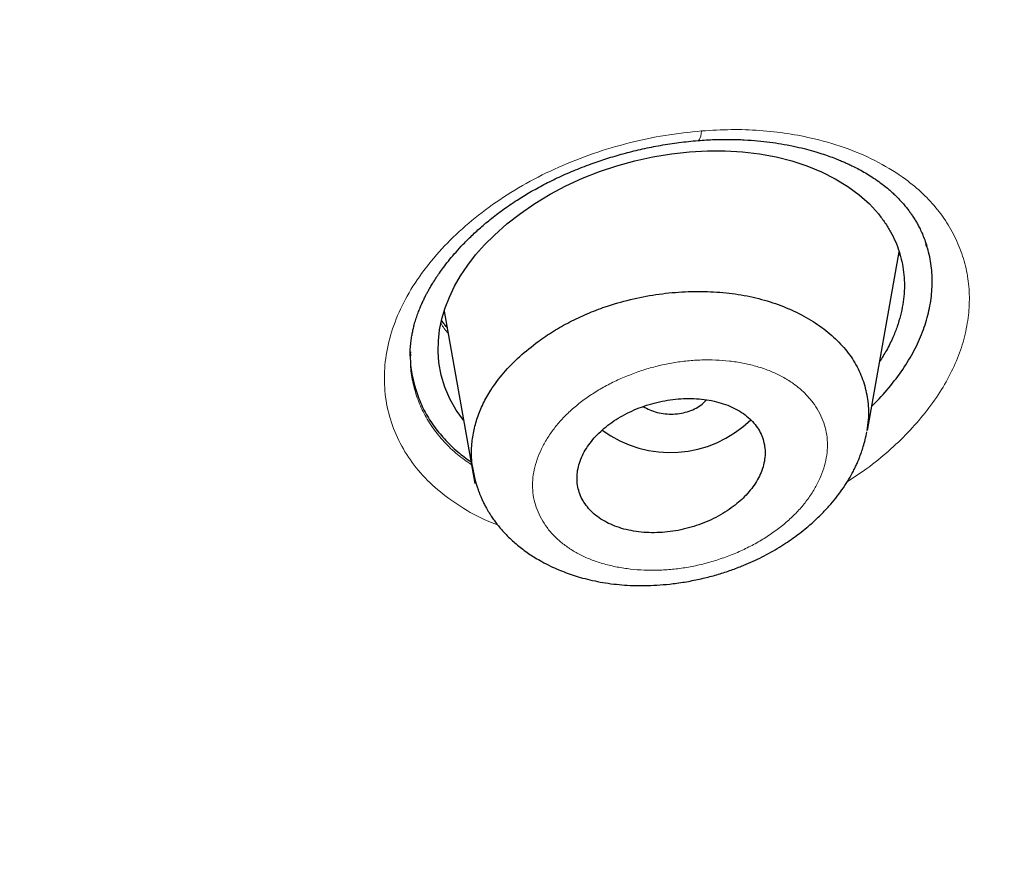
# Model space of a CAD drawing. Header units: millimetres. Extents: x 8 to 1023, y 12 to 832.
# Tile 778 of 968: x 675 to 685, y 765 to 773. Entities that reach past the tile are written whole.
import ezdxf

# ---------------------------------------------------------------- set-up
doc = ezdxf.new("R2010")
doc.units = ezdxf.units.MM

msp = doc.modelspace()

# ---------------------------------------------------------------- linework, layer by layer
at = {"color": 7, "linetype": 'Continuous', "lineweight": 30}
for p, q in [((683.4076, 768.9186), (683.7129, 770.6289)), ((679.3576, 770.0607), (679.652, 768.4117)), ((679.035, 769.6495), (679.035, 769.6331))]:
    msp.add_line(p, q, dxfattribs=at)
at = {"color": 8, "linetype": 'Continuous', "lineweight": 0}
msp.add_line((683.7177, 770.6111), (683.7056, 770.5881), dxfattribs=at)
at = {"color": 8, "linetype": 'Continuous', "lineweight": 0, "flags": 128}
msp.add_lwpolyline([(681.8221, 771.7877), (681.8184, 771.7613), (681.8138, 771.7389), (681.8083, 771.7209), (681.8021, 771.7076), (681.7952, 771.6992), (681.7877, 771.6959), (681.7875, 771.6959)], dxfattribs=at)
at = {"color": 7, "linetype": 'Continuous', "lineweight": 30, "flags": 128}
msp.add_lwpolyline([(679.5435, 769.0194), (679.4734, 769.1152), (679.4123, 769.2218), (679.3644, 769.3333), (679.3298, 769.4498), (679.3083, 769.5713), (679.3008, 769.6751), (679.3028, 769.7791), (679.3146, 769.8832), (679.3359, 769.9876), (679.3669, 770.0921), (679.4076, 770.1969), (679.4571, 770.3), (679.5156, 770.4015), (679.583, 770.5014), (679.6594, 770.5995), (679.7446, 770.6961), (679.8389, 770.7909), (679.9582, 770.8973), (680.0871, 770.9983), (680.2258, 771.0939), (680.3714, 771.1821), (680.523, 771.262), (680.6812, 771.3344), (680.8437, 771.3982), (681.0104, 771.4535), (681.1813, 771.5002), (681.3565, 771.5383), (681.5326, 771.5674), (681.7063, 771.5867), (681.8777, 771.5963), (682.0466, 771.5962), (682.2131, 771.5863), (682.3766, 771.5668), (682.5338, 771.538), (682.6849, 771.4998), (682.8297, 771.4522), (682.9683, 771.3954), (683.1, 771.3294), (683.2204, 771.2562), (683.3294, 771.1757), (683.4272, 771.0879), (683.5136, 770.993), (683.5136, 770.993)], dxfattribs=at)
at = {"color": 7, "linetype": 'Continuous', "lineweight": 30}
msp.add_arc((681.5234, 769.8129), 1.1042, 233.73096, 314.11447, dxfattribs=at)
for points, knots in [([(638.967, 820.409), (639.8247, 820.4012), (641.5402, 820.3856), (644.1084, 820.2599), (646.6668, 820.0603), (649.2108, 819.78), (651.7358, 819.4216), (654.237, 818.9853), (656.8472, 818.4433), (659.5552, 817.7808), (662.3461, 816.9821), (665.0768, 816.0819), (667.7409, 815.0835), (670.3318, 813.9898), (672.7239, 812.8604), (674.9244, 811.7126), (676.9423, 810.5616), (678.8893, 809.3489), (680.7616, 808.0765), (682.5549, 806.7462), (684.2661, 805.3611), (685.8927, 803.924), (687.4318, 802.4377), (688.8809, 800.9052), (690.2373, 799.3293), (691.4985, 797.7128), (692.6617, 796.0585), (693.7243, 794.3695), (694.7367, 792.5529), (695.6762, 790.6065), (696.5184, 788.5296), (697.2148, 786.4249), (697.7642, 784.2977), (698.1649, 782.1534), (698.4035, 780.0999), (698.5028, 778.1438), (698.4845, 776.2893), (698.3541, 774.4372), (698.1125, 772.5909), (697.7609, 770.7538), (697.2999, 768.9292), (696.7308, 767.1206), (696.0542, 765.3313), (695.2712, 763.5647), (694.3828, 761.8242), (693.3898, 760.1134), (692.2942, 758.4354), (691.0988, 756.7932), (689.7346, 755.1005), (688.1849, 753.3686), (686.4332, 751.6113), (684.5619, 749.919), (682.5727, 748.2985), (680.4789, 746.7468), (678.9941, 745.7797), (678.2516, 745.2961)], [0, 0, 0, 0, 0.017859, 0.035717, 0.053574, 0.07143, 0.089287, 0.107143, 0.125, 0.145832, 0.166666, 0.1875, 0.208333, 0.229166, 0.249999, 0.267856, 0.285713, 0.303571, 0.321429, 0.339287, 0.357144, 0.375001, 0.392858, 0.410715, 0.428572, 0.446429, 0.464286, 0.482143, 0.500002, 0.520835, 0.541668, 0.562501, 0.583334, 0.604167, 0.624999, 0.642856, 0.660713, 0.678571, 0.696428, 0.714286, 0.732144, 0.750003, 0.76786, 0.785718, 0.803575, 0.821433, 0.839289, 0.857146, 0.875003, 0.895835, 0.916668, 0.9375, 0.958333, 0.979167, 1, 1, 1, 1]), ([(638.9669, 735.1093), (639.5741, 735.1132), (640.7872, 735.1212), (642.6033, 735.1855), (644.4132, 735.2881), (646.2167, 735.4326), (648.0136, 735.618), (649.8008, 735.8441), (651.5251, 736.1027), (653.1843, 736.3893), (654.7797, 736.7), (656.3607, 737.0433), (657.9272, 737.4192), (659.4791, 737.8275), (661.0664, 738.2825), (662.6833, 738.7869), (664.3237, 739.3436), (665.9352, 739.936), (667.5176, 740.5639), (669.071, 741.2272), (670.5972, 741.9265), (672.0528, 742.6406), (673.438, 743.3652), (674.7518, 744.0952), (676.0342, 744.8514), (677.2852, 745.6336), (678.5049, 746.4417), (679.7272, 747.2994), (680.9466, 748.2081), (682.1572, 749.1691), (683.3247, 750.1568), (684.4491, 751.1711), (685.5307, 752.2119), (686.5711, 753.281), (687.5404, 754.3457), (688.4398, 755.401), (689.2691, 756.4403), (690.0543, 757.4936), (690.7955, 758.561), (691.4929, 759.6424), (692.1651, 760.7694), (692.8074, 761.9423), (693.4141, 763.1614), (693.9672, 764.3936), (694.4669, 765.6393), (694.9133, 766.8984), (695.3067, 768.1722), (695.6369, 769.422), (695.9074, 770.6432), (696.122, 771.8304), (696.2885, 773.0191), (696.4071, 774.2093), (696.4775, 775.4011), (696.5007, 776.6284), (696.4716, 777.8901), (696.3847, 779.1849), (696.241, 780.4781), (696.0404, 781.77), (695.7828, 783.0608), (695.4687, 784.3489), (695.1098, 785.5949), (694.7123, 786.795), (694.2818, 787.9477), (693.8065, 789.0885), (693.2862, 790.2175), (692.721, 791.3347), (692.12, 792.4232), (691.486, 793.4831), (690.8218, 794.5142), (690.1176, 795.5324), (689.3734, 796.5377), (688.5892, 797.5301), (687.7648, 798.5097), (686.9035, 799.4729), (685.9943, 800.4319), (685.0379, 801.3832), (684.0312, 802.3266), (682.9885, 803.2477), (681.9097, 804.1464), (680.7947, 805.0227), (679.6619, 805.8628), (678.5139, 806.6673), (677.353, 807.4369), (676.1613, 808.184), (674.9387, 808.9086), (673.6852, 809.6107), (672.4006, 810.2901), (671.0911, 810.9437), (669.7405, 811.5799), (668.3513, 812.1954), (666.9196, 812.7898), (665.4662, 813.3538), (663.991, 813.8872), (662.4941, 814.3899), (661.0007, 814.8538), (659.5133, 815.2803), (658.034, 815.6707), (656.5384, 816.0319), (655.0267, 816.3638), (653.4988, 816.6662), (651.9548, 816.9393), (650.3993, 817.1822), (648.8124, 817.398), (647.1984, 817.5843), (645.5571, 817.7391), (643.9131, 817.8598), (642.2666, 817.9454), (640.6176, 817.999), (639.5173, 818.0057), (638.967, 818.009)], [0, 0, 0, 0, 0.010081, 0.020137, 0.030179, 0.040216, 0.050257, 0.060311, 0.070335, 0.079491, 0.088633, 0.097767, 0.1069, 0.116039, 0.125192, 0.135253, 0.145282, 0.155288, 0.16528, 0.175267, 0.185259, 0.195301, 0.204496, 0.213673, 0.222839, 0.232002, 0.241168, 0.250345, 0.260322, 0.270285, 0.280246, 0.290212, 0.300194, 0.310203, 0.320293, 0.329526, 0.338727, 0.347904, 0.357065, 0.366218, 0.375372, 0.385323, 0.395264, 0.405207, 0.415162, 0.425139, 0.435149, 0.445226, 0.454443, 0.463632, 0.472801, 0.481959, 0.491116, 0.500279, 0.510233, 0.520184, 0.530144, 0.540125, 0.550137, 0.560192, 0.570258, 0.579448, 0.588609, 0.59775, 0.60688, 0.616007, 0.625139, 0.633867, 0.642594, 0.651329, 0.660077, 0.668845, 0.677642, 0.686473, 0.695244, 0.704395, 0.713529, 0.722653, 0.731774, 0.740899, 0.750037, 0.758756, 0.767483, 0.776222, 0.78498, 0.793764, 0.802579, 0.811433, 0.820208, 0.829363, 0.838502, 0.847632, 0.856762, 0.865897, 0.875044, 0.883755, 0.89247, 0.901196, 0.909939, 0.918704, 0.927499, 0.936329, 0.945126, 0.954305, 0.963462, 0.972602, 0.981734, 0.990864, 1, 1, 1, 1]), ([(696.002, 776.4662), (695.9947, 775.965), (695.98, 774.9631), (695.861, 773.4625), (695.6708, 771.9655), (695.4025, 770.472), (695.0581, 768.9822), (694.6463, 767.5288), (694.1731, 766.1154), (693.6441, 764.7452), (693.0498, 763.3902), (692.3902, 762.0503), (691.6534, 760.7038), (690.8365, 759.3537), (689.9364, 758.0034), (688.9673, 756.6765), (687.929, 755.3728), (686.8217, 754.0933), (685.6712, 752.8652), (684.4846, 751.6905), (683.2684, 750.5701), (681.9992, 749.481), (680.6769, 748.4233), (679.2806, 747.3817), (677.8086, 746.3592), (676.2591, 745.3595), (674.6548, 744.3986), (672.9958, 743.4768), (671.2864, 742.597), (669.5682, 741.7786), (667.8504, 741.0217), (666.1375, 740.3241), (664.394, 739.6702), (662.6198, 739.0602), (660.7838, 738.4845), (658.8853, 737.9465), (656.9241, 737.4497), (654.9336, 737.004), (652.9137, 736.6095), (650.8678, 736.2673), (648.8439, 735.9841), (646.8512, 735.7574), (644.8954, 735.5844), (642.9365, 735.4606), (640.9747, 735.3858), (638.9675, 735.3597), (636.9174, 735.3857), (634.8275, 735.4677), (632.743, 735.6052), (630.6644, 735.7981), (628.5941, 736.0462), (626.5779, 736.3425), (624.6214, 736.6824), (622.7274, 737.0617), (620.857, 737.4869), (619.0102, 737.9577), (617.1441, 738.4863), (615.2636, 739.0754), (613.3744, 739.728), (611.5217, 740.4297), (609.7057, 741.1802), (607.9259, 741.9795), (606.2194, 742.8094), (604.5887, 743.6645), (603.0365, 744.5392), (601.5312, 745.4497), (600.0726, 746.3957), (598.6295, 747.3989), (597.2073, 748.4603), (595.8124, 749.5811), (594.4768, 750.7371), (593.2005, 751.9281), (591.9821, 753.1553), (590.8457, 754.3924), (589.7912, 755.6339), (588.8189, 756.8731), (587.909, 758.1332), (587.0612, 759.4142), (586.2599, 760.7421), (585.5103, 762.1155), (584.8181, 763.5329), (584.1993, 764.9653), (583.6538, 766.4127), (583.1805, 767.8781), (582.7877, 769.3322), (582.4726, 770.7709), (582.2317, 772.1876), (582.061, 773.6092), (581.9542, 775.0357), (581.941, 775.9887), (581.9344, 776.4658)], [0, 0, 0, 0, 0.011647, 0.023279, 0.034914, 0.046569, 0.058262, 0.069997, 0.081033, 0.092045, 0.103046, 0.114051, 0.125075, 0.136674, 0.148268, 0.159874, 0.171507, 0.183184, 0.194903, 0.205931, 0.216944, 0.227954, 0.238974, 0.250018, 0.2616, 0.2732, 0.284834, 0.296518, 0.308264, 0.319998, 0.330999, 0.341975, 0.352941, 0.363907, 0.374886, 0.386463, 0.398058, 0.409684, 0.421356, 0.433089, 0.444843, 0.455871, 0.466863, 0.477832, 0.488791, 0.499751, 0.51144, 0.523115, 0.53479, 0.54648, 0.558201, 0.569925, 0.580927, 0.591892, 0.602833, 0.61376, 0.624687, 0.6364, 0.648087, 0.659761, 0.671439, 0.683135, 0.694871, 0.705904, 0.716895, 0.727858, 0.738804, 0.749746, 0.761426, 0.773081, 0.784724, 0.796373, 0.808043, 0.819784, 0.830839, 0.841857, 0.852852, 0.863839, 0.87483, 0.886496, 0.898127, 0.909738, 0.921348, 0.932974, 0.944696, 0.955762, 0.96681, 0.977856, 0.988914, 1, 1, 1, 1]), ([(582.4446, 775.8051), (582.445, 775.7911), (582.4458, 775.7597), (582.4473, 775.709), (582.4492, 775.6493), (582.4515, 775.5807), (582.4542, 775.5046), (582.4574, 775.4212), (582.461, 775.3307), (582.4653, 775.232), (582.4703, 775.1261), (582.4812, 774.9074), (582.4997, 774.5974), (582.5289, 774.2013), (582.5599, 773.8431), (582.5931, 773.5063), (582.6277, 773.1898), (582.6654, 772.8762), (582.7114, 772.5254), (582.7679, 772.1322), (582.8372, 771.6951), (582.9039, 771.3114), (582.9649, 770.9836), (583.0169, 770.7179), (583.0699, 770.4587), (583.122, 770.2148), (583.1725, 769.9868), (583.2213, 769.7741), (583.2599, 769.6108), (583.2883, 769.4935), (583.3062, 769.4202), (583.3228, 769.3526), (583.3375, 769.2938), (583.3495, 769.2456), (583.3588, 769.2091), (583.3656, 769.1821), (583.3715, 769.1587), (583.3785, 769.1315), (583.3875, 769.0963), (583.3983, 769.0544), (583.4104, 769.0074), (583.4279, 768.9406), (583.4513, 768.8515), (583.4818, 768.7374), (583.5157, 768.6128), (583.5529, 768.4778), (583.5937, 768.3328), (583.6383, 768.1769), (583.6859, 768.0141), (583.735, 767.8493), (583.7844, 767.687), (583.8467, 767.4858), (583.9222, 767.2484), (584.011, 766.9775), (584.0978, 766.7204), (584.1822, 766.4768), (584.2647, 766.2447), (584.3469, 766.0189), (584.4296, 765.7964), (584.513, 765.5773), (584.5968, 765.3616), (584.681, 765.1493), (584.7665, 764.9381), (584.8547, 764.7244), (584.9473, 764.5043), (585.0461, 764.2746), (585.1511, 764.0351), (585.2483, 763.8185), (585.3359, 763.6266), (585.4124, 763.4613), (585.4917, 763.2924), (585.5725, 763.123), (585.654, 762.9542), (585.7342, 762.7906), (585.8121, 762.6339), (585.8858, 762.4873), (585.9552, 762.351), (586.0201, 762.2247), (586.0763, 762.1163), (586.1232, 762.0267), (586.16, 761.957), (586.191, 761.8984), (586.2202, 761.8434), (586.2521, 761.7838), (586.2924, 761.7085), (586.3416, 761.6175), (586.3994, 761.5113), (586.4631, 761.3952), (586.533, 761.2692), (586.6085, 761.1343), (586.6899, 760.9906), (586.777, 760.8384), (586.8707, 760.6768), (587.0082, 760.4423), (587.1881, 760.1419), (587.4089, 759.7828), (587.6286, 759.4347), (587.8207, 759.1376), (587.9845, 758.8892), (588.1195, 758.6873), (588.2524, 758.4914), (588.3815, 758.3034), (588.5056, 758.1251), (588.6243, 757.9565), (588.7374, 757.7976), (588.8448, 757.6484), (588.9462, 757.5088), (589.0422, 757.3779), (589.1366, 757.2502), (589.2335, 757.1202), (589.3366, 756.9832), (589.4522, 756.8309), (589.5813, 756.6626), (589.7249, 756.4777), (589.8777, 756.2834), (590.0397, 756.08), (590.2656, 755.8001), (590.5571, 755.4464), (590.8346, 755.1188), (591.0355, 754.8857), (591.1559, 754.7474), (591.2775, 754.6088), (591.4003, 754.4702), (591.5243, 754.3313), (591.6486, 754.1934), (591.7649, 754.0655), (591.8701, 753.9508), (591.9618, 753.8514), (592.0452, 753.7615), (592.1122, 753.6897), (592.1645, 753.6339), (592.2036, 753.5923), (592.2394, 753.5543), (592.2717, 753.52), (592.2997, 753.4905), (592.3218, 753.4672), (592.3394, 753.4485), (592.3567, 753.4303), (592.3781, 753.4078), (592.4054, 753.3792), (592.4402, 753.3427), (592.4829, 753.298), (592.5343, 753.2445), (592.5923, 753.1843), (592.6549, 753.1195), (592.7198, 753.0527), (592.7854, 752.9854), (592.8517, 752.9177), (592.9772, 752.7901), (593.1648, 752.6012), (593.4183, 752.35), (593.6808, 752.094), (593.9679, 751.8186), (594.277, 751.5274), (594.6055, 751.2241), (594.9341, 750.9263), (595.2628, 750.6342), (595.5912, 750.3478), (595.8811, 750.0995), (596.1289, 749.8905), (596.3313, 749.7217), (596.5238, 749.5629), (596.7062, 749.4139), (596.8673, 749.2836), (597.0081, 749.1707), (597.13, 749.0735), (597.2501, 748.9784), (597.3741, 748.8808), (597.5077, 748.7764), (597.6523, 748.6642), (597.808, 748.5443), (597.9749, 748.4169), (598.1532, 748.2819), (598.3418, 748.1405), (598.5384, 747.9946), (598.7388, 747.8473), (598.94, 747.7009), (599.2201, 747.4992), (599.5785, 747.2453), (600.0151, 746.9428), (600.4478, 746.6494), (600.8786, 746.3633), (601.3096, 746.083), (601.7418, 745.8076), (602.1632, 745.5445), (602.5746, 745.2926), (602.9799, 745.0491), (603.3952, 744.8041), (603.8235, 744.5564), (604.2651, 744.306), (604.6297, 744.1035), (604.9104, 743.9498), (605.0993, 743.8473), (605.2804, 743.7499), (605.4519, 743.6584), (605.6137, 743.5727), (605.7658, 743.4928), (605.9081, 743.4185), (606.0182, 743.3614), (606.0971, 743.3206), (606.1456, 743.2956), (606.1866, 743.2745), (606.2193, 743.2577), (606.2451, 743.2445), (606.2688, 743.2323), (606.2958, 743.2185), (606.3341, 743.199), (606.3852, 743.1729), (606.4499, 743.14), (606.5225, 743.1032), (606.6, 743.064), (606.7168, 743.0052), (606.8764, 742.9254), (607.0831, 742.823), (607.3039, 742.7146), (607.5389, 742.6005), (607.7865, 742.4816), (608.0422, 742.3602), (608.3002, 742.2392), (608.5563, 742.1205), (608.8624, 741.9803), (609.2166, 741.8205), (609.6173, 741.643), (610.0083, 741.473), (610.3901, 741.3099), (610.7661, 741.1522), (611.1402, 740.998), (611.6197, 740.8038), (612.2069, 740.572), (612.9043, 740.3058), (613.6236, 740.0406), (614.365, 739.7769), (615.1288, 739.5155), (615.8982, 739.2623), (616.6731, 739.0173), (617.4941, 738.7683), (618.3622, 738.517), (619.2779, 738.2653), (620.1995, 738.0252), (621.1268, 737.7966), (622.0594, 737.5796), (622.9971, 737.3742), (623.9132, 737.1859), (624.807, 737.0135), (625.6779, 736.8562), (626.5516, 736.7089), (627.4278, 736.5718), (628.3063, 736.4448), (629.1873, 736.3278), (630.0707, 736.2208), (630.9566, 736.1239), (631.8446, 736.037), (632.7345, 735.9603), (633.6259, 735.8939), (634.5018, 735.8388), (635.362, 735.7943), (636.2063, 735.7599), (637.0519, 735.7346), (637.899, 735.7185), (638.7918, 735.7112), (639.7291, 735.7144), (640.7097, 735.7301), (641.6884, 735.7581), (642.6654, 735.7983), (643.6407, 735.8507), (644.6145, 735.9153), (645.5595, 735.99), (646.4756, 736.0736), (647.3628, 736.1648), (648.2477, 736.2662), (649.13, 736.3775), (650.0098, 736.4988), (650.8873, 736.6302), (651.7624, 736.7717), (652.6349, 736.9234), (653.5043, 737.085), (654.3703, 737.2566), (655.2325, 737.4379), (656.0744, 737.6255), (656.8959, 737.8185), (657.6972, 738.0163), (658.4943, 738.2228), (659.2869, 738.4379), (660.1162, 738.6733), (660.9807, 738.9307), (661.8791, 739.2114), (662.7702, 739.5032), (663.6538, 739.806), (664.5299, 740.1199), (665.3982, 740.4447), (666.12, 740.7262), (666.7003, 740.9598), (667.1432, 741.1419), (667.5878, 741.3285), (668.0339, 741.5197), (668.4822, 741.7159), (668.9169, 741.9101), (669.34, 742.1029), (669.753, 742.2947), (670.072, 742.4457), (670.2956, 742.5528), (670.4216, 742.6135), (670.5482, 742.6749), (670.6755, 742.737), (670.8035, 742.7998), (670.931, 742.8627), (671.0548, 742.9242), (671.1782, 742.9858), (671.2972, 743.0456), (671.4102, 743.1026), (671.5088, 743.1526), (671.593, 743.1955), (671.6627, 743.2312), (671.716, 743.2585), (671.7578, 743.2799), (671.7942, 743.2987), (671.8353, 743.3199), (671.8837, 743.3449), (671.9413, 743.3747), (672.0137, 743.4123), (672.102, 743.4583), (672.2072, 743.5134), (672.3217, 743.5737), (672.4415, 743.6371), (672.6026, 743.7228), (672.8051, 743.8314), (673.0792, 743.9801), (673.3871, 744.1494), (673.7294, 744.3404), (674.0753, 744.5366), (674.4201, 744.7353), (674.7593, 744.934), (675.1122, 745.1438), (675.4776, 745.3647), (675.8541, 745.5964), (676.2208, 745.826), (676.5831, 746.0568), (676.9441, 746.2907), (677.3081, 746.5308), (677.6751, 746.7771), (678.0469, 747.0312), (678.3605, 747.2495), (678.6122, 747.4273), (678.7975, 747.5596), (678.9733, 747.6861), (679.139, 747.8064), (679.2948, 747.9204), (679.4407, 748.0281), (679.577, 748.1293), (679.6998, 748.2212), (679.8108, 748.3047), (679.9155, 748.3839), (680.023, 748.4656), (680.1372, 748.553), (680.2583, 748.6462), (680.3863, 748.7453), (680.5292, 748.8567), (680.6876, 748.9813), (680.8623, 749.1198), (681.0451, 749.2662), (681.2323, 749.4177), (681.4202, 749.5712), (681.6879, 749.7922), (682.0304, 750.0797), (682.4098, 750.4057), (682.7452, 750.6999), (683.0414, 750.964), (683.3359, 751.2312), (683.633, 751.5055), (683.9348, 751.7892), (684.1756, 752.0197), (684.355, 752.1937), (684.4723, 752.3082), (684.5901, 752.4242), (684.7085, 752.5415), (684.8254, 752.6583), (684.938, 752.7716), (685.0465, 752.8815), (685.1492, 752.9863), (685.2457, 753.0854), (685.3324, 753.1749), (685.4094, 753.2549), (685.4704, 753.3186), (685.5171, 753.3674), (685.5509, 753.4029), (685.5797, 753.4332), (685.6062, 753.4611), (685.6342, 753.4907), (685.6678, 753.5263), (685.7079, 753.5688), (685.7547, 753.6185), (685.8229, 753.6913), (685.9115, 753.7862), (686.0191, 753.9025), (686.13, 754.0232), (686.2614, 754.1673), (686.4141, 754.3365), (686.5889, 754.5324), (686.7695, 754.7377), (686.954, 754.95), (687.2318, 755.2743), (687.5949, 755.7086), (687.9351, 756.1301), (688.1692, 756.427), (688.3029, 756.5985), (688.4352, 756.77), (688.5645, 756.9397), (688.6915, 757.1081), (688.814, 757.2724), (688.9312, 757.4313), (689.0407, 757.5814), (689.1428, 757.7225), (689.2375, 757.8547), (689.3193, 757.97), (689.3899, 758.0701), (689.4527, 758.1598), (689.5172, 758.2523), (689.5856, 758.3512), (689.6583, 758.4571), (689.7409, 758.5781), (689.8336, 758.7153), (689.9371, 758.8699), (690.046, 759.0347), (690.1604, 759.2096), (690.3181, 759.4539), (690.5145, 759.7645), (690.7668, 760.1741), (691.0327, 760.6197), (691.2387, 760.9777), (691.3698, 761.2107), (691.4296, 761.318), (691.4867, 761.421), (691.5389, 761.5161), (691.5847, 761.6002), (691.6242, 761.6731), (691.6555, 761.7313), (691.6797, 761.7764), (691.6976, 761.8097), (691.7117, 761.8361), (691.7222, 761.8559), (691.7312, 761.8729), (691.7415, 761.8921), (691.7553, 761.9182), (691.7724, 761.9505), (691.7915, 761.9867), (691.8208, 762.0424), (691.8614, 762.1198), (691.9142, 762.2215), (691.9714, 762.3325), (692.0505, 762.4875), (692.151, 762.6874), (692.2721, 762.9329), (692.3964, 763.1901), (692.5235, 763.4592), (692.6374, 763.706), (692.738, 763.9283), (692.8242, 764.1223), (692.9085, 764.3151), (692.9887, 764.5016), (693.0633, 764.6782), (693.134, 764.8481), (693.2007, 765.0109), (693.2633, 765.166), (693.3204, 765.3094), (693.3689, 765.4328), (693.4097, 765.5379), (693.4452, 765.6301), (693.481, 765.7239), (693.5216, 765.8312), (693.5676, 765.9544), (693.6192, 766.0944), (693.674, 766.2453), (693.7318, 766.407), (693.7925, 766.5796), (693.8525, 766.7536), (693.9115, 766.928), (693.9682, 767.099), (694.0244, 767.2713), (694.0786, 767.4411), (694.1306, 767.6073), (694.1806, 767.7698), (694.2411, 767.9707), (694.3105, 768.2072), (694.3868, 768.4763), (694.4425, 768.6798), (694.4799, 768.8195), (694.5004, 768.8967), (694.5186, 768.9661), (694.5344, 769.0268), (694.5479, 769.079), (694.559, 769.1224), (694.568, 769.1575), (694.5762, 769.1901), (694.5852, 769.2254), (694.5963, 769.2695), (694.6096, 769.3228), (694.6253, 769.3861), (694.6433, 769.4595), (694.6635, 769.543), (694.686, 769.6366), (694.7104, 769.7404), (694.7369, 769.8541), (694.7736, 770.0152), (694.8188, 770.2193), (694.8764, 770.4898), (694.9362, 770.7841), (694.9971, 771.1012), (695.0534, 771.4122), (695.1053, 771.7172), (695.1536, 772.019), (695.204, 772.3563), (695.2558, 772.7345), (695.3075, 773.1562), (695.354, 773.5879), (695.3951, 774.0283), (695.429, 774.4722), (695.4507, 774.7964), (695.4589, 774.9718), (695.4602, 774.9983)], [0, 0, 0, 0, 0.000308, 0.00069, 0.001145, 0.001674, 0.002276, 0.00292, 0.003632, 0.004411, 0.005257, 0.006152, 0.009626, 0.012651, 0.015604, 0.018178, 0.020695, 0.02317, 0.025678, 0.029092, 0.032585, 0.036159, 0.038302, 0.040463, 0.042551, 0.044541, 0.046341, 0.048052, 0.049674, 0.050287, 0.050886, 0.051446, 0.051921, 0.05231, 0.052613, 0.052804, 0.052961, 0.053179, 0.053464, 0.053812, 0.054194, 0.054604, 0.05543, 0.056351, 0.057369, 0.058452, 0.059626, 0.060891, 0.062239, 0.063584, 0.064902, 0.066193, 0.068489, 0.070695, 0.07281, 0.074779, 0.076663, 0.078501, 0.080325, 0.082135, 0.0839, 0.08565, 0.087387, 0.08913, 0.090952, 0.092859, 0.09485, 0.096926, 0.098274, 0.099656, 0.101071, 0.102516, 0.103918, 0.105323, 0.106643, 0.107879, 0.109031, 0.110099, 0.111082, 0.111784, 0.112377, 0.112857, 0.113276, 0.11378, 0.114377, 0.115197, 0.116102, 0.117093, 0.118169, 0.119332, 0.120556, 0.121864, 0.123254, 0.124726, 0.127926, 0.131043, 0.134078, 0.13703, 0.138843, 0.140623, 0.142364, 0.14403, 0.145612, 0.147112, 0.148529, 0.149862, 0.151113, 0.15228, 0.153387, 0.154557, 0.155794, 0.157098, 0.15869, 0.160373, 0.162145, 0.164008, 0.165957, 0.169858, 0.173805, 0.175097, 0.176394, 0.177695, 0.179001, 0.180312, 0.181628, 0.182918, 0.183956, 0.184904, 0.185762, 0.186531, 0.186966, 0.187365, 0.18773, 0.18806, 0.188352, 0.188581, 0.188733, 0.18889, 0.189107, 0.189383, 0.189718, 0.190161, 0.190677, 0.191267, 0.191909, 0.192557, 0.193211, 0.193869, 0.194531, 0.196938, 0.199405, 0.201934, 0.204523, 0.207615, 0.210672, 0.213694, 0.216683, 0.219637, 0.222551, 0.224419, 0.226191, 0.227867, 0.229446, 0.23093, 0.232027, 0.233066, 0.234053, 0.235094, 0.236222, 0.237439, 0.238744, 0.240137, 0.241618, 0.243188, 0.244814, 0.246468, 0.248106, 0.249729, 0.253273, 0.256743, 0.260138, 0.263484, 0.26681, 0.270115, 0.2734, 0.276392, 0.279395, 0.28247, 0.285617, 0.288837, 0.292128, 0.293531, 0.294898, 0.296193, 0.297416, 0.298566, 0.299645, 0.300653, 0.301588, 0.301976, 0.302323, 0.302612, 0.302842, 0.303015, 0.303155, 0.303344, 0.303584, 0.303961, 0.304422, 0.304945, 0.305488, 0.306049, 0.307393, 0.30883, 0.310362, 0.311986, 0.313704, 0.315477, 0.317252, 0.318998, 0.320714, 0.323489, 0.326185, 0.328803, 0.331343, 0.333818, 0.336286, 0.338754, 0.343278, 0.347803, 0.352328, 0.357176, 0.362024, 0.366874, 0.371725, 0.376579, 0.382198, 0.387818, 0.393438, 0.399057, 0.404677, 0.410297, 0.415916, 0.421067, 0.426217, 0.431363, 0.436505, 0.441643, 0.44678, 0.451918, 0.457057, 0.462198, 0.467338, 0.472478, 0.477619, 0.482467, 0.487317, 0.49217, 0.49703, 0.501898, 0.507534, 0.513158, 0.518775, 0.524387, 0.529996, 0.535605, 0.541214, 0.546354, 0.551494, 0.556634, 0.561772, 0.566907, 0.572047, 0.577191, 0.582339, 0.587488, 0.592639, 0.59779, 0.602941, 0.607798, 0.612655, 0.617512, 0.622369, 0.627226, 0.632845, 0.638459, 0.64407, 0.64968, 0.65529, 0.660898, 0.666508, 0.669406, 0.67233, 0.675279, 0.678255, 0.681257, 0.684301, 0.68705, 0.689866, 0.69275, 0.693613, 0.694482, 0.695357, 0.696238, 0.697125, 0.698018, 0.698897, 0.699709, 0.7006, 0.701391, 0.702082, 0.702673, 0.703163, 0.703553, 0.703797, 0.704045, 0.704323, 0.704664, 0.705071, 0.705543, 0.706196, 0.706944, 0.707779, 0.708635, 0.709499, 0.711221, 0.712975, 0.715398, 0.717879, 0.720418, 0.722964, 0.725469, 0.727931, 0.730829, 0.733666, 0.736441, 0.73918, 0.741976, 0.744786, 0.747659, 0.750595, 0.753592, 0.755153, 0.756652, 0.758075, 0.759422, 0.760694, 0.76189, 0.763011, 0.764057, 0.764932, 0.765771, 0.766663, 0.767617, 0.768632, 0.769708, 0.770846, 0.77225, 0.773737, 0.775308, 0.776945, 0.778574, 0.780189, 0.783939, 0.787607, 0.790333, 0.793014, 0.795703, 0.798467, 0.801307, 0.804223, 0.805343, 0.806474, 0.807615, 0.808768, 0.809931, 0.811049, 0.812089, 0.813144, 0.814106, 0.814973, 0.815747, 0.816426, 0.816815, 0.81716, 0.817451, 0.81769, 0.817966, 0.818306, 0.818714, 0.819191, 0.819737, 0.820807, 0.821917, 0.823067, 0.824256, 0.826025, 0.827874, 0.829805, 0.831814, 0.833841, 0.838883, 0.843888, 0.845453, 0.847015, 0.848572, 0.850125, 0.851625, 0.853136, 0.854564, 0.85591, 0.857172, 0.858352, 0.85945, 0.860254, 0.861023, 0.86184, 0.862717, 0.863654, 0.86465, 0.865925, 0.867287, 0.868734, 0.870268, 0.871888, 0.875148, 0.878391, 0.882556, 0.886693, 0.887618, 0.888542, 0.889446, 0.89026, 0.890977, 0.891598, 0.892122, 0.892465, 0.892749, 0.892973, 0.893137, 0.893255, 0.893404, 0.893628, 0.893917, 0.894227, 0.894552, 0.895334, 0.896195, 0.897134, 0.898152, 0.900125, 0.902192, 0.904352, 0.906606, 0.908953, 0.91054, 0.912168, 0.913799, 0.915348, 0.916812, 0.91819, 0.919568, 0.920848, 0.92203, 0.923114, 0.923897, 0.924625, 0.925385, 0.926208, 0.927268, 0.928417, 0.929652, 0.930976, 0.932387, 0.933885, 0.93524, 0.936655, 0.938067, 0.939448, 0.940799, 0.942118, 0.943407, 0.945689, 0.947868, 0.949944, 0.950626, 0.951255, 0.951815, 0.952306, 0.952726, 0.953077, 0.953358, 0.953576, 0.953864, 0.954213, 0.954643, 0.955153, 0.955745, 0.956418, 0.957172, 0.958007, 0.958924, 0.959918, 0.961895, 0.963844, 0.966437, 0.968978, 0.971468, 0.973907, 0.976298, 0.978703, 0.981989, 0.985351, 0.988789, 0.992305, 0.995867, 0.999377, 1, 1, 1, 1]), ([(679.0322, 769.63), (679.0326, 769.6531), (679.0332, 769.6959), (679.0387, 769.7573), (679.0458, 769.8097), (679.0543, 769.8569), (679.0639, 769.9003), (679.0758, 769.946), (679.0903, 769.9942), (679.1077, 770.044), (679.126, 770.0907), (679.1441, 770.1328), (679.1619, 770.1711), (679.1783, 770.2041), (679.1946, 770.2354), (679.2116, 770.2665), (679.2315, 770.3012), (679.2548, 770.3397), (679.282, 770.382), (679.3141, 770.4294), (679.3529, 770.4831), (679.4001, 770.544), (679.4566, 770.6119), (679.5238, 770.6864), (679.6026, 770.7668), (679.6943, 770.8524), (679.8, 770.942), (679.9208, 771.0345), (680.0481, 771.1216), (680.1798, 771.2021), (680.3138, 771.2758), (680.4596, 771.3476), (680.6173, 771.4165), (680.7766, 771.4774), (680.9359, 771.5306), (681.0935, 771.5763), (681.2582, 771.6168), (681.4296, 771.651), (681.607, 771.6788), (681.7268, 771.6901), (681.7875, 771.6959)], [0, 0, 0, 0, 0.027767, 0.051461, 0.071078, 0.086717, 0.101457, 0.116791, 0.135883, 0.154155, 0.17107, 0.186548, 0.199659, 0.212314, 0.222168, 0.233106, 0.245372, 0.258971, 0.273907, 0.290364, 0.309441, 0.331329, 0.356035, 0.383558, 0.413898, 0.447043, 0.482978, 0.521682, 0.563142, 0.598347, 0.635402, 0.67434, 0.715187, 0.757955, 0.795067, 0.833504, 0.873247, 0.914269, 0.956534, 1, 1, 1, 1]), ([(681.7875, 771.6959), (681.8402, 771.6994), (681.9427, 771.7062), (682.0905, 771.7075), (682.2282, 771.7033), (682.3558, 771.694), (682.4734, 771.6808), (682.5875, 771.6638), (682.6969, 771.6431), (682.8003, 771.6192), (682.891, 771.5948), (682.9696, 771.5707), (683.0387, 771.5471), (683.0981, 771.525), (683.1474, 771.5051), (683.1875, 771.4879), (683.224, 771.4715), (683.2667, 771.4513), (683.3179, 771.4254), (683.3759, 771.3936), (683.4384, 771.3562), (683.5008, 771.3149), (683.5606, 771.271), (683.6077, 771.2326), (683.6467, 771.1981), (683.6814, 771.1652), (683.7173, 771.1285), (683.7514, 771.0905), (683.7812, 771.0545), (683.8062, 771.0219), (683.8285, 770.9908), (683.8504, 770.9581), (683.8715, 770.9237), (683.8924, 770.887), (683.9133, 770.8467), (683.9356, 770.7986), (683.9582, 770.7423), (683.9711, 770.7016), (683.9779, 770.6799)], [0, 0, 0, 0, 0.048919, 0.095262, 0.13905, 0.180289, 0.218982, 0.255129, 0.295141, 0.331487, 0.364169, 0.393193, 0.418569, 0.442669, 0.462218, 0.477256, 0.491524, 0.50762, 0.531453, 0.558386, 0.586037, 0.619499, 0.650885, 0.679908, 0.698589, 0.720102, 0.744442, 0.768924, 0.791104, 0.810517, 0.828218, 0.846886, 0.866663, 0.884703, 0.907061, 0.933734, 0.964716, 1, 1, 1, 1]), ([(683.5136, 770.993), (683.5351, 770.9653), (683.5782, 770.9098), (683.6318, 770.8213), (683.6771, 770.7293), (683.7132, 770.634), (683.7396, 770.5363), (683.7563, 770.4358), (683.7634, 770.3332), (683.7609, 770.2292), (683.7487, 770.1249), (683.7267, 770.0202), (683.695, 769.9151), (683.6507, 769.8035), (683.596, 769.6907), (683.5479, 769.6145), (683.5255, 769.5789)], [0, 0, 0, 0, 0.070029, 0.140156, 0.21069, 0.281173, 0.351183, 0.421041, 0.49213, 0.562437, 0.632279, 0.701981, 0.771867, 0.84226, 0.926278, 1, 1, 1, 1]), ([(683.4495, 769.1535), (683.4669, 769.1699), (683.541, 769.2393), (683.6516, 769.3712), (683.7791, 769.5461), (683.8806, 769.7259), (683.9568, 769.9081), (684.0065, 770.0912), (684.0308, 770.2733), (684.0271, 770.4521), (684.0062, 770.5969), (683.9776, 770.679), (683.9683, 770.7055)], [0, 0, 0, 0, 0.0352866, 0.1502502, 0.2655938, 0.3791498, 0.4921989, 0.606039, 0.7192829, 0.8321379, 0.9458694, 1, 1, 1, 1]), ([(680.2574, 769.7716), (680.3054, 769.8051), (680.4013, 769.8719), (680.559, 769.9604), (680.725, 770.0388), (680.9181, 770.1124), (681.1385, 770.1761), (681.3846, 770.2239), (681.6322, 770.2496), (681.8772, 770.2532), (682.1158, 770.2344), (682.3442, 770.1925), (682.5585, 770.1276), (682.7562, 770.042), (682.9339, 769.9375), (683.0885, 769.8162), (683.2166, 769.6799), (683.3147, 769.5296), (683.3815, 769.3676), (683.4166, 769.1967), (683.4225, 769.0459), (683.4081, 768.9529), (683.4028, 768.9193)], [0, 0, 0, 0, 0.040898, 0.08173, 0.122474, 0.16313, 0.217217, 0.271231, 0.325149, 0.378912, 0.432472, 0.485917, 0.539608, 0.593501, 0.647432, 0.701219, 0.754713, 0.807984, 0.861572, 0.915462, 0.96952, 1, 1, 1, 1]), ([(679.3854, 769.9048), (679.3803, 769.911), (679.3693, 769.9244), (679.354, 769.9446), (679.3417, 769.9615), (679.3352, 769.9712), (679.3332, 769.9742)], [0, 0, 0, 0, 0.271626, 0.584154, 0.873522, 1, 1, 1, 1]), ([(679.6393, 768.5342), (679.6346, 768.5543), (679.6167, 768.6321), (679.6186, 768.7584), (679.6375, 768.9087), (679.6741, 769.0437), (679.7287, 769.1765), (679.8103, 769.3206), (679.925, 769.4729), (680.0762, 769.6304), (680.197, 769.7245), (680.2574, 769.7716)], [0, 0, 0, 0, 0.047841, 0.184863, 0.28744, 0.38956, 0.491064, 0.592237, 0.727666, 0.863687, 1, 1, 1, 1]), ([(679.0345, 769.6714), (679.034, 769.6424), (679.0323, 769.5578), (679.0542, 769.4209), (679.0979, 769.2625), (679.1637, 769.111), (679.2503, 768.9685), (679.3581, 768.836), (679.4788, 768.7181), (679.5717, 768.6504), (679.615, 768.6188)], [0, 0, 0, 0, 0.070279, 0.20508, 0.341638, 0.477227, 0.611589, 0.745994, 0.881709, 1, 1, 1, 1]), ([(682.1439, 768.2056), (682.1648, 768.2229), (682.2066, 768.2576), (682.2635, 768.316), (682.315, 768.3795), (682.3588, 768.4479), (682.3929, 768.5182), (682.4162, 768.5895), (682.4288, 768.6609), (682.4304, 768.7317), (682.4203, 768.801), (682.3991, 768.8678), (682.3668, 768.9314), (682.3232, 768.9906), (682.2692, 769.0448), (682.2056, 769.0931), (682.1328, 769.1347), (682.0519, 769.1692), (681.9644, 769.1959), (681.8711, 769.2144), (681.7736, 769.2248), (681.6732, 769.2268), (681.5714, 769.2203), (681.4694, 769.2057), (681.3687, 769.1834), (681.2705, 769.1535), (681.176, 769.1167), (681.086, 769.0735), (681.002, 769.0244), (680.9247, 768.97), (680.8546, 768.9111), (680.793, 768.8481), (680.7403, 768.7821), (680.6968, 768.7135), (680.6637, 768.6431), (680.641, 768.5719), (680.6291, 768.5004), (680.6285, 768.4296), (680.6392, 768.3605), (680.661, 768.2938), (680.6943, 768.2306), (680.7385, 768.1716), (680.793, 768.1177), (680.8575, 768.07), (680.9309, 768.0287), (681.012, 767.9947), (681.1001, 767.9686), (681.1938, 767.9506), (681.2914, 767.9407), (681.3919, 767.9395), (681.4939, 767.9464), (681.5959, 767.9614), (681.6967, 767.9845), (681.7952, 768.015), (681.8905, 768.0526), (681.9812, 768.0974), (682.0669, 768.148), (682.1183, 768.1864), (682.1439, 768.2056)], [0, 0, 0, 0, 0.0155539, 0.0311076, 0.0484857, 0.065918, 0.0832952, 0.1008004, 0.1183624, 0.1358677, 0.1536693, 0.1715303, 0.1893331, 0.2074718, 0.2256714, 0.2438118, 0.262172, 0.2805931, 0.2989549, 0.3173195, 0.335743, 0.3541082, 0.3722644, 0.390477, 0.4086327, 0.4264663, 0.444354, 0.4621863, 0.4797217, 0.4973103, 0.5148442, 0.5322281, 0.549666, 0.5670488, 0.584493, 0.6019931, 0.6194371, 0.6371347, 0.6548908, 0.6725892, 0.6906274, 0.7087262, 0.726766, 0.7450768, 0.7634488, 0.7817613, 0.80015, 0.8185983, 0.8369879, 0.8552276, 0.8735244, 0.8917639, 0.9097791, 0.9278498, 0.9458639, 0.9638908, 0.9819748, 1, 1, 1, 1]), ([(681.2632, 769.1493), (681.2834, 769.1378), (681.324, 769.1146), (681.3954, 769.0904), (681.4466, 769.0828), (681.4723, 769.0789)], [0, 0, 0, 0, 0.3291313, 0.6646301, 1, 1, 1, 1]), ([(681.4723, 769.0789), (681.4984, 769.0774), (681.5506, 769.0742), (681.6287, 769.0836), (681.7029, 769.1026), (681.7703, 769.132), (681.8275, 769.169), (681.8554, 769.199), (681.8688, 769.2132)], [0, 0, 0, 0, 0.169139, 0.338343, 0.507547, 0.676686, 0.845825, 1, 1, 1, 1]), ([(679.6356, 768.5334), (679.6398, 768.5119), (679.6475, 768.4726), (679.6612, 768.4207), (679.6734, 768.3806), (679.6842, 768.3489), (679.6946, 768.3206), (679.706, 768.2919), (679.7188, 768.2621), (679.7346, 768.2282), (679.7518, 768.1942), (679.7689, 768.1632), (679.7855, 768.1349), (679.8047, 768.1043), (679.8286, 768.069), (679.8554, 768.0326), (679.8882, 767.9915), (679.9272, 767.9468), (679.9741, 767.8984), (680.0222, 767.8536), (680.0725, 767.811), (680.1241, 767.7713), (680.1773, 767.734), (680.233, 767.6983), (680.2981, 767.6604), (680.3728, 767.6218), (680.451, 767.5865), (680.5261, 767.5567), (680.6024, 767.5302), (680.686, 767.5051), (680.7779, 767.4823), (680.8768, 767.463), (680.9793, 767.4483), (681.084, 767.4385), (681.1922, 767.4335), (681.3062, 767.4336), (681.4257, 767.4395), (681.5562, 767.4522), (681.6936, 767.4729), (681.8333, 767.5019), (681.965, 767.5365), (682.0882, 767.5757), (682.197, 767.6162), (682.2932, 767.6569), (682.3795, 767.6976), (682.4636, 767.7414), (682.5458, 767.7885), (682.6235, 767.8373), (682.6941, 767.8857), (682.7616, 767.9355), (682.8331, 767.9927), (682.9101, 768.0602), (682.9867, 768.135), (683.0572, 768.2118), (683.1212, 768.2899), (683.1793, 768.3698), (683.2304, 768.4497), (683.2646, 768.5114), (683.2852, 768.5523), (683.2954, 768.5733), (683.3046, 768.5932), (683.3135, 768.6133), (683.3239, 768.6378), (683.3371, 768.6709), (683.353, 768.7145), (683.3704, 768.7689), (683.3882, 768.8343), (683.3975, 768.8818), (683.4025, 768.9074)], [0, 0, 0, 0, 0.014136, 0.025884, 0.035256, 0.042863, 0.049493, 0.055355, 0.062135, 0.070271, 0.079768, 0.087163, 0.09326, 0.101018, 0.110689, 0.121034, 0.130429, 0.144749, 0.159254, 0.17402, 0.187311, 0.201742, 0.215943, 0.228834, 0.244034, 0.263901, 0.281793, 0.29768, 0.314069, 0.331546, 0.350932, 0.371278, 0.391742, 0.411814, 0.432821, 0.454782, 0.477716, 0.50159, 0.529717, 0.556557, 0.582121, 0.606422, 0.629477, 0.647756, 0.665755, 0.683879, 0.70214, 0.720423, 0.73717, 0.75217, 0.769744, 0.791247, 0.813188, 0.834299, 0.854871, 0.875433, 0.895576, 0.914197, 0.9194, 0.92435, 0.929045, 0.933487, 0.938801, 0.946395, 0.956291, 0.968509, 0.983072, 1, 1, 1, 1])]:
    msp.add_open_spline(points, degree=3, knots=knots, dxfattribs=at)
at = {"color": 8, "linetype": 'Continuous', "lineweight": 0}
for points, knots in [([(582.6587, 776.3319), (582.666, 775.8342), (582.6807, 774.8393), (582.7998, 773.3489), (582.9901, 771.8618), (583.2586, 770.3778), (583.6025, 768.9005), (584.0119, 767.4639), (584.4801, 766.0718), (585.0022, 764.724), (585.588, 763.3913), (586.2377, 762.0735), (586.9636, 760.7482), (587.7693, 759.4177), (588.659, 758.0852), (589.6184, 756.7741), (590.6475, 755.4846), (591.7447, 754.2192), (592.8828, 753.0064), (594.0535, 751.8487), (595.2512, 750.7461), (596.4996, 749.6754), (597.7989, 748.6364), (599.1751, 747.61), (600.6302, 746.5995), (602.1659, 745.6088), (603.7541, 744.6577), (605.3949, 743.7466), (607.0823, 742.8789), (608.7756, 742.0734), (610.4663, 741.3295), (612.153, 740.6435), (613.8715, 739.9999), (615.6219, 739.3988), (617.4379, 738.8297), (619.3186, 738.2968), (621.2633, 737.8045), (623.2347, 737.3634), (625.2328, 736.9737), (627.2531, 736.6365), (629.2486, 736.3583), (631.212, 736.1361), (633.1403, 735.9667), (635.0738, 735.8456), (637.0122, 735.7728), (638.9932, 735.7478), (641.0136, 735.7741), (643.0697, 735.8554), (645.1203, 735.991), (647.1653, 736.1809), (649.2058, 736.4254), (651.1983, 736.7181), (653.1372, 737.055), (655.0159, 737.4315), (656.871, 737.8537), (658.7025, 738.3214), (660.546, 738.8447), (662.3971, 739.4256), (664.2507, 740.0667), (666.0688, 740.7556), (667.8513, 741.4922), (669.6018, 742.278), (671.2852, 743.0961), (672.8985, 743.9417), (674.4358, 744.8077), (675.9267, 745.7092), (677.3711, 746.6461), (678.7974, 747.6378), (680.2005, 748.6854), (681.5749, 749.7903), (682.8917, 750.9306), (684.151, 752.1063), (685.3538, 753.3181), (686.4755, 754.5392), (687.5161, 755.7638), (688.4753, 756.9854), (689.3728, 758.227), (690.209, 759.4887), (691.0009, 760.7987), (691.7432, 762.1569), (692.4294, 763.5626), (693.043, 764.9853), (693.5842, 766.4252), (694.0525, 767.8813), (694.4399, 769.3214), (694.7496, 770.7402), (694.986, 772.1337), (695.1535, 773.5304), (695.2584, 774.9302), (695.2713, 775.8648), (695.2778, 776.3324)], [0, 0, 0, 0, 0.0117137, 0.0234149, 0.0351216, 0.0468522, 0.0586247, 0.070364, 0.0813631, 0.0923367, 0.1032992, 0.1142649, 0.1252481, 0.1368316, 0.148424, 0.1600419, 0.1717018, 0.1834199, 0.1951477, 0.206154, 0.2171342, 0.2281014, 0.2390684, 0.2500482, 0.2616874, 0.2733323, 0.2849979, 0.2966994, 0.3084517, 0.3201468, 0.3311024, 0.3420458, 0.3529893, 0.3639449, 0.3749251, 0.3865672, 0.398212, 0.409874, 0.4215681, 0.4333088, 0.4450345, 0.4560332, 0.4670091, 0.4779743, 0.4889413, 0.4999221, 0.5115701, 0.5232038, 0.5348379, 0.5464871, 0.5581659, 0.5699121, 0.5809668, 0.5919838, 0.6029753, 0.6139537, 0.6249313, 0.6365724, 0.6481884, 0.6597941, 0.6714039, 0.6830322, 0.6947667, 0.7058318, 0.7168559, 0.7278515, 0.7388313, 0.7498078, 0.7614587, 0.7730925, 0.7847248, 0.7963708, 0.8080459, 0.8197857, 0.8308292, 0.8418316, 0.8528066, 0.8637681, 0.8747299, 0.8864319, 0.8981149, 0.9097963, 0.9214933, 0.9332235, 0.9449736, 0.9560095, 0.967015, 0.9780052, 0.9889952, 1, 1, 1, 1]), ([(679.8687, 768.0163), (679.8352, 768.0288), (679.7077, 768.0761), (679.5134, 768.1872), (679.291, 768.3475), (679.1055, 768.5329), (678.9597, 768.74), (678.8567, 768.9655), (678.7953, 769.2039), (678.7787, 769.4511), (678.8074, 769.7032), (678.88, 769.9569), (678.9978, 770.2087), (679.1584, 770.4535), (679.3561, 770.6878), (679.5884, 770.9074), (679.851, 771.1086), (680.14, 771.2891), (680.4527, 771.4452), (680.7832, 771.5748), (681.1251, 771.6768), (681.4732, 771.7513), (681.7054, 771.7755), (681.8221, 771.7877)], [0, 0, 0, 0, 0.0173849, 0.066262, 0.1153132, 0.1644524, 0.2134079, 0.2630123, 0.3125926, 0.3614517, 0.410392, 0.4594898, 0.5083283, 0.5577578, 0.6070512, 0.655965, 0.7052725, 0.7541819, 0.8030585, 0.8527016, 0.901851, 0.9507074, 1, 1, 1, 1]), ([(681.8221, 771.7877), (681.9164, 771.7933), (682.1041, 771.8045), (682.3795, 771.7948), (682.6471, 771.7654), (682.9329, 771.7093), (683.2285, 771.6208), (683.5208, 771.4907), (683.7564, 771.3432), (683.9422, 771.1888), (684.084, 771.0348), (684.1999, 770.8666), (684.2888, 770.6856), (684.3508, 770.4956), (684.3835, 770.2992), (684.3864, 770.0983), (684.3595, 769.8942), (684.3038, 769.6889), (684.2189, 769.4849), (684.105, 769.2835), (683.9638, 769.0869), (683.7992, 768.8977), (683.6125, 768.7196), (683.4182, 768.561), (683.2784, 768.4688), (683.2145, 768.4266)], [0, 0, 0, 0, 0.042211, 0.084029, 0.125891, 0.168229, 0.224465, 0.280051, 0.335988, 0.377884, 0.419489, 0.46127, 0.503685, 0.546192, 0.588005, 0.62958, 0.671384, 0.713236, 0.754824, 0.796625, 0.839113, 0.881375, 0.923149, 0.964871, 1, 1, 1, 1]), ([(679.3952, 769.8498), (679.3708, 769.8801), (679.3455, 769.9114), (679.3283, 769.9464), (679.3277, 769.9476)], [0, 0, 0, 0, 0.966807, 1, 1, 1, 1]), ([(679.035, 769.6331), (679.0345, 769.6048), (679.033, 769.521), (679.0545, 769.386), (679.0975, 769.2294), (679.1631, 769.08), (679.2491, 768.9386), (679.3563, 768.8073), (679.4789, 768.6896), (679.5744, 768.6225), (679.6201, 768.5903)], [0, 0, 0, 0, 0.068479, 0.202668, 0.337015, 0.471498, 0.606115, 0.740922, 0.876061, 1, 1, 1, 1]), ([(680.6729, 769.1965), (680.6397, 769.1699), (680.5727, 769.1163), (680.4852, 769.0287), (680.4075, 768.9369), (680.3418, 768.8417), (680.2879, 768.7439), (680.2465, 768.6443), (680.2179, 768.5444), (680.2035, 768.4451), (680.2032, 768.3477), (680.217, 768.2525), (680.245, 768.1602), (680.2867, 768.0719), (680.3406, 767.9885), (680.4062, 767.9114), (680.4832, 767.8412), (680.5707, 767.7783), (680.6679, 767.7233), (680.7742, 767.6769), (680.8896, 767.6392), (681.012, 767.6106), (681.1398, 767.591), (681.2714, 767.5808), (681.406, 767.5798), (681.5424, 767.5884), (681.6794, 767.6067), (681.8161, 767.6347), (681.9513, 767.6718), (682.0839, 767.7178), (682.2123, 767.772), (682.3352, 767.8339), (682.4507, 767.9029), (682.5584, 767.9786), (682.657, 768.0601), (682.7453, 768.147), (682.8229, 768.239), (682.8889, 768.3347), (682.943, 768.4329), (682.9841, 768.5324), (683.0122, 768.6324), (683.0267, 768.7318), (683.0267, 768.8297), (683.012, 768.925), (682.9838, 769.0172), (682.942, 769.1052), (682.888, 769.1883), (682.8223, 769.2654), (682.7454, 769.3355), (682.6578, 769.3981), (682.5605, 769.4529), (682.454, 769.4993), (682.3389, 769.5369), (682.2164, 769.5655), (682.0886, 769.5851), (681.9572, 769.5953), (681.8229, 769.596), (681.6867, 769.5872), (681.5499, 769.5691), (681.4138, 769.5413), (681.2786, 769.5041), (681.1463, 769.458), (681.0179, 769.4039), (680.8955, 769.3419), (680.779, 769.2734), (680.7081, 769.222), (680.6729, 769.1965)], [0, 0, 0, 0, 0.015452, 0.031164, 0.046742, 0.06233, 0.077976, 0.093633, 0.109362, 0.124828, 0.140387, 0.155878, 0.171465, 0.187311, 0.203078, 0.218658, 0.234201, 0.249856, 0.265338, 0.280816, 0.296445, 0.312375, 0.327958, 0.343602, 0.359315, 0.374881, 0.390392, 0.406093, 0.42171, 0.437338, 0.453204, 0.468842, 0.4844, 0.500026, 0.515593, 0.531094, 0.546691, 0.562544, 0.578139, 0.593763, 0.609489, 0.625039, 0.640527, 0.656258, 0.671818, 0.687479, 0.703322, 0.718923, 0.734428, 0.749991, 0.765554, 0.781053, 0.79664, 0.812464, 0.828223, 0.843804, 0.859346, 0.874991, 0.890535, 0.906031, 0.921628, 0.937474, 0.953086, 0.968709, 0.984454, 1, 1, 1, 1])]:
    msp.add_open_spline(points, degree=3, knots=knots, dxfattribs=at)

doc.saveas('drawing.dxf')
